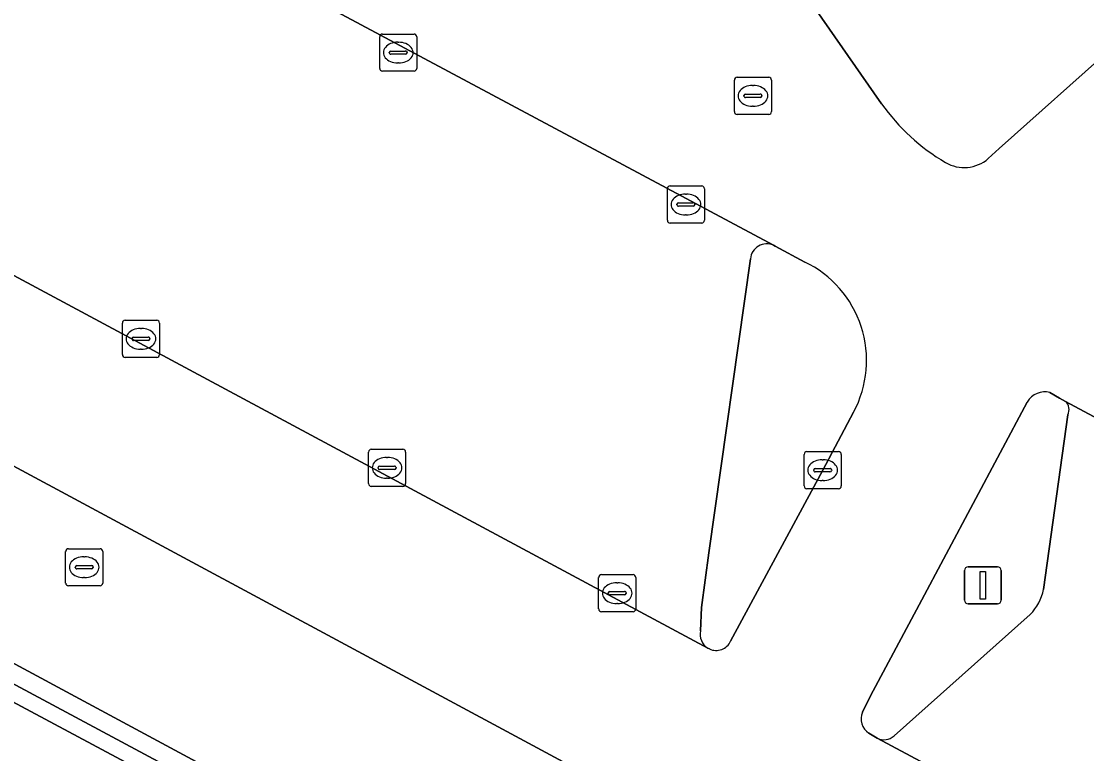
# Model space of a CAD drawing. Extents: x 159489 to 160304, y 383825 to 384531.
# Drawn here: x 159944.45 to 159973.2, y 383939.92 to 383959.68 of the extents above; entities that cross this region are included whole.
import ezdxf

# ---------------------------------------------------------------- set-up
doc = ezdxf.new("R2010")
doc.units = 0
for name, color, linetype in [('IMGEO_Groenvoorziening', 7, 'Continuous'), ('IMGEO_Haag', 7, 'Continuous'), ('IMGEO_Kolk', 7, 'Continuous'), ('IMGEO_Lichtmast', 7, 'Continuous'), ('IMGEO_Parkeervlak_open', 7, 'Continuous'), ('IMGEO_Rijbaan_lokaal_open', 7, 'Continuous'), ('IMGEO_Rioolput', 7, 'Continuous'), ('IMGEO_Verkeerseiland_open', 7, 'Continuous'), ('IMGEO_Voetpad_open', 7, 'Continuous')]:
    doc.layers.add(name, color=color, linetype=linetype)

msp = doc.modelspace()

# ---------------------------------------------------------------- linework, layer by layer
at = {"layer": 'IMGEO_Groenvoorziening'}
for points in [[(159925.288, 383951.958), (159971.242, 383927.33), (159975.189, 383925.214), (159975.409, 383925.629), (159974.018, 383926.373), (159963.426, 383932.036)], [(159971.242, 383927.33), (159925.288, 383951.958)], [(159924.885, 383951.662), (159971.045, 383926.968), (159974.998, 383924.853), (159975.189, 383925.214), (159971.242, 383927.33)], [(159958.85, 383934.496), (159942.522, 383943.284), (159930.161, 383949.886), (159929.288, 383950.352)]]:
    msp.add_lwpolyline(points, dxfattribs=at)
at = {"layer": 'IMGEO_Haag'}
for points in [[(159971.242, 383927.33), (159925.288, 383951.958)], [(159924.885, 383951.662), (159971.045, 383926.968), (159974.998, 383924.853), (159975.189, 383925.214), (159971.242, 383927.33)]]:
    msp.add_lwpolyline(points, dxfattribs=at)
at = {"layer": 'IMGEO_Kolk'}
for p, q in [((159954.124, 383958.406), (159954.124, 383959.258)), ((159954.199, 383959.332), (159955.051, 383959.332)), ((159955.125, 383959.258), (159955.125, 383958.406)), ((159954.612, 383959.112), (159954.637, 383959.112)), ((159954.383, 383958.826), (159954.383, 383958.838)), ((159954.821, 383958.789), (159954.423, 383958.789)), ((159954.426, 383958.875), (159954.824, 383958.875)), ((159954.867, 383958.838), (159954.867, 383958.826)), ((159955.051, 383958.332), (159954.199, 383958.332)), ((159954.635, 383958.552), (159954.61, 383958.552)), ((159961.886, 383954.309), (159961.886, 383955.161)), ((159961.961, 383955.235), (159962.813, 383955.235)), ((159962.887, 383955.161), (159962.887, 383954.309)), ((159962.374, 383955.015), (159962.399, 383955.015)), ((159962.145, 383954.729), (159962.145, 383954.741)), ((159962.583, 383954.692), (159962.185, 383954.692)), ((159962.188, 383954.778), (159962.586, 383954.778)), ((159962.629, 383954.741), (159962.629, 383954.729)), ((159962.397, 383954.455), (159962.372, 383954.455)), ((159962.813, 383954.235), (159961.961, 383954.235)), ((159947.181, 383950.686), (159947.181, 383951.538)), ((159947.256, 383951.612), (159948.108, 383951.612)), ((159948.182, 383951.538), (159948.182, 383950.686)), ((159947.483, 383951.155), (159947.881, 383951.155)), ((159947.669, 383951.392), (159947.694, 383951.392)), ((159947.44, 383951.106), (159947.44, 383951.118)), ((159947.878, 383951.069), (159947.48, 383951.069)), ((159947.924, 383951.118), (159947.924, 383951.106)), ((159948.108, 383950.612), (159947.256, 383950.612)), ((159947.692, 383950.832), (159947.667, 383950.832)), ((159953.822, 383947.206), (159953.822, 383948.058)), ((159953.897, 383948.132), (159954.749, 383948.132)), ((159954.823, 383948.058), (159954.823, 383947.206)), ((159965.576, 383947.143), (159965.576, 383947.995)), ((159965.651, 383948.069), (159966.503, 383948.069)), ((159966.577, 383947.995), (159966.577, 383947.143)), ((159954.124, 383947.675), (159954.522, 383947.675)), ((159954.31, 383947.912), (159954.335, 383947.912)), ((159966.064, 383947.849), (159966.089, 383947.849)), ((159954.081, 383947.626), (159954.081, 383947.638)), ((159954.519, 383947.589), (159954.121, 383947.589)), ((159954.565, 383947.638), (159954.565, 383947.626)), ((159965.835, 383947.563), (159965.835, 383947.575)), ((159966.273, 383947.526), (159965.875, 383947.526)), ((159965.878, 383947.612), (159966.276, 383947.612)), ((159966.319, 383947.575), (159966.319, 383947.563)), ((159954.749, 383947.132), (159953.897, 383947.132)), ((159954.333, 383947.352), (159954.308, 383947.352)), ((159966.087, 383947.289), (159966.062, 383947.289)), ((159966.503, 383947.069), (159965.651, 383947.069)), ((159960.032, 383943.824), (159960.032, 383944.676)), ((159960.107, 383944.75), (159960.959, 383944.75)), ((159960.52, 383944.53), (159960.545, 383944.53)), ((159961.033, 383944.676), (159961.033, 383943.824)), ((159960.291, 383944.244), (159960.291, 383944.256)), ((159960.334, 383944.293), (159960.732, 383944.293)), ((159960.775, 383944.256), (159960.775, 383944.244)), ((159960.729, 383944.207), (159960.331, 383944.207)), ((159960.543, 383943.97), (159960.518, 383943.97)), ((159960.959, 383943.75), (159960.107, 383943.75))]:
    msp.add_line(p, q, dxfattribs=at)
for points in [[(159954.124, 383958.406), (159954.124, 383959.258)], [(159954.199, 383959.332), (159955.051, 383959.332)], [(159955.125, 383959.258), (159955.125, 383958.406)], [(159955.051, 383958.332), (159954.199, 383958.332)], [(159961.886, 383954.309), (159961.886, 383955.161)], [(159961.961, 383955.235), (159962.813, 383955.235)], [(159962.887, 383955.161), (159962.887, 383954.309)], [(159962.813, 383954.235), (159961.961, 383954.235)], [(159947.181, 383950.686), (159947.181, 383951.538)], [(159947.256, 383951.612), (159948.108, 383951.612)], [(159948.182, 383951.538), (159948.182, 383950.686)], [(159948.108, 383950.612), (159947.256, 383950.612)], [(159953.822, 383947.206), (159953.822, 383948.058)], [(159953.897, 383948.132), (159954.749, 383948.132)], [(159954.823, 383948.058), (159954.823, 383947.206)], [(159965.576, 383947.143), (159965.576, 383947.995)], [(159965.651, 383948.069), (159966.503, 383948.069)], [(159966.577, 383947.995), (159966.577, 383947.143)], [(159954.749, 383947.132), (159953.897, 383947.132)], [(159966.503, 383947.069), (159965.651, 383947.069)], [(159960.032, 383943.824), (159960.032, 383944.676)], [(159960.107, 383944.75), (159960.959, 383944.75)], [(159961.033, 383944.676), (159961.033, 383943.824)], [(159960.959, 383943.75), (159960.107, 383943.75)]]:
    msp.add_lwpolyline(points, dxfattribs=at)
for centre, radius, start, end in [((159954.201, 383959.256), 0.0765, 91.552, 178.448), ((159954.201, 383959.256), 0.0765, 91.552, 178.448), ((159955.049, 383959.256), 0.0765, 1.552, 88.448), ((159955.049, 383959.256), 0.0765, 1.552, 88.448), ((159954.423, 383958.835), 0.0403, 85.8775, 175.7526), ((159954.42, 383958.825), 0.0366, 178.938, 274.7102), ((159954.824, 383958.832), 0.043, 264.8664, 352.4533), ((159954.828, 383958.837), 0.0386, 1.7309, 96.639), ((159954.201, 383958.408), 0.0765, 181.552, 268.448), ((159954.201, 383958.408), 0.0765, 181.552, 268.448), ((159955.049, 383958.408), 0.0765, 271.552, 358.448), ((159955.049, 383958.408), 0.0765, 271.552, 358.448), ((159961.963, 383955.159), 0.0765, 91.552, 178.448), ((159961.963, 383955.159), 0.0765, 91.552, 178.448), ((159962.811, 383955.159), 0.0765, 1.552, 88.448), ((159962.811, 383955.159), 0.0765, 1.552, 88.448), ((159962.185, 383954.738), 0.0403, 85.8775, 175.7526), ((159962.182, 383954.728), 0.0366, 178.938, 274.7102), ((159962.586, 383954.735), 0.043, 264.8664, 352.4533), ((159962.59, 383954.74), 0.0386, 1.7309, 96.639), ((159961.963, 383954.311), 0.0765, 181.552, 268.448), ((159961.963, 383954.311), 0.0765, 181.552, 268.448), ((159962.811, 383954.311), 0.0765, 271.552, 358.448), ((159962.811, 383954.311), 0.0765, 271.552, 358.448), ((159947.258, 383951.536), 0.0765, 91.552, 178.448), ((159947.258, 383951.536), 0.0765, 91.552, 178.448), ((159948.106, 383951.536), 0.0765, 1.552, 88.448), ((159948.106, 383951.536), 0.0765, 1.552, 88.448), ((159947.48, 383951.115), 0.0403, 85.8775, 175.7526), ((159947.885, 383951.117), 0.0386, 1.7309, 96.639), ((159947.477, 383951.105), 0.0366, 178.938, 274.7102), ((159947.881, 383951.112), 0.043, 264.8664, 352.4533), ((159947.258, 383950.688), 0.0765, 181.552, 268.448), ((159947.258, 383950.688), 0.0765, 181.552, 268.448), ((159948.106, 383950.688), 0.0765, 271.552, 358.448), ((159948.106, 383950.688), 0.0765, 271.552, 358.448), ((159953.899, 383948.056), 0.0765, 91.552, 178.448), ((159953.899, 383948.056), 0.0765, 91.552, 178.448), ((159954.747, 383948.056), 0.0765, 1.552, 88.448), ((159954.747, 383948.056), 0.0765, 1.552, 88.448), ((159965.653, 383947.993), 0.0765, 91.552, 178.448), ((159965.653, 383947.993), 0.0765, 91.552, 178.448), ((159966.501, 383947.993), 0.0765, 1.552, 88.448), ((159966.501, 383947.993), 0.0765, 1.552, 88.448), ((159954.121, 383947.635), 0.0403, 85.8775, 175.7526), ((159954.526, 383947.637), 0.0386, 1.7309, 96.639), ((159954.118, 383947.625), 0.0366, 178.938, 274.7102), ((159954.522, 383947.632), 0.043, 264.8664, 352.4533), ((159965.875, 383947.572), 0.0403, 85.8775, 175.7526), ((159965.872, 383947.562), 0.0366, 178.938, 274.7102), ((159966.276, 383947.569), 0.043, 264.8664, 352.4533), ((159966.28, 383947.574), 0.0386, 1.7309, 96.639), ((159953.899, 383947.208), 0.0765, 181.552, 268.448), ((159953.899, 383947.208), 0.0765, 181.552, 268.448), ((159954.747, 383947.208), 0.0765, 271.552, 358.448), ((159954.747, 383947.208), 0.0765, 271.552, 358.448), ((159965.653, 383947.145), 0.0765, 181.552, 268.448), ((159965.653, 383947.145), 0.0765, 181.552, 268.448), ((159966.501, 383947.145), 0.0765, 271.552, 358.448), ((159966.501, 383947.145), 0.0765, 271.552, 358.448), ((159960.109, 383944.674), 0.0765, 91.552, 178.448), ((159960.109, 383944.674), 0.0765, 91.552, 178.448), ((159960.957, 383944.674), 0.0765, 1.552, 88.448), ((159960.957, 383944.674), 0.0765, 1.552, 88.448), ((159960.331, 383944.253), 0.0403, 85.8775, 175.7526), ((159960.328, 383944.243), 0.0366, 178.938, 274.7102), ((159960.732, 383944.25), 0.043, 264.8664, 352.4533), ((159960.736, 383944.255), 0.0386, 1.7309, 96.639), ((159960.109, 383943.826), 0.0765, 181.552, 268.448), ((159960.109, 383943.826), 0.0765, 181.552, 268.448), ((159960.957, 383943.826), 0.0765, 271.552, 358.448), ((159960.957, 383943.826), 0.0765, 271.552, 358.448)]:
    msp.add_arc(centre, radius, start, end, dxfattribs=at)
for centre, major_axis, ratio, start_param, end_param in [((159954.611, 383958.832), (-0.387, 0.002), 0.722429, 4.712389, 7.853982), ((159954.636, 383958.832), (-0.39, 0.002), 0.717154, 1.570796, 4.712389), ((159962.373, 383954.735), (-0.387, 0.002), 0.722429, 4.712389, 7.853982), ((159962.398, 383954.735), (-0.39, 0.002), 0.717154, 1.570796, 4.712389), ((159947.668, 383951.112), (-0.387, 0.002), 0.722429, 4.712389, 7.853982), ((159947.693, 383951.112), (-0.39, 0.002), 0.717154, 1.570796, 4.712389), ((159954.309, 383947.632), (-0.387, 0.002), 0.722429, 4.712389, 7.853982), ((159954.334, 383947.632), (-0.39, 0.002), 0.717154, 1.570796, 4.712389), ((159966.063, 383947.569), (-0.387, 0.002), 0.722429, 4.712389, 7.853982), ((159966.088, 383947.569), (-0.39, 0.002), 0.717154, 1.570796, 4.712389), ((159960.519, 383944.25), (-0.387, 0.002), 0.722429, 4.712389, 7.853982), ((159960.544, 383944.25), (-0.39, 0.002), 0.717154, 1.570796, 4.712389)]:
    msp.add_ellipse(centre, major_axis=major_axis, ratio=ratio, start_param=start_param, end_param=end_param, dxfattribs=at)
at = {"layer": 'IMGEO_Lichtmast'}
for p, q in [((159969.904, 383944.062), (159969.904, 383944.862)), ((159969.904, 383944.862), (159969.904, 383944.062)), ((159970.004, 383944.962), (159970.794, 383944.962)), ((159970.794, 383944.962), (159970.004, 383944.962)), ((159970.894, 383944.862), (159970.894, 383944.062)), ((159970.894, 383944.062), (159970.894, 383944.862)), ((159970.794, 383943.962), (159970.004, 383943.962)), ((159970.004, 383943.962), (159970.794, 383943.962))]:
    msp.add_line(p, q, dxfattribs=at)
msp.add_lwpolyline([(159970.324, 383944.837), (159970.474, 383944.837), (159970.474, 383944.087), (159970.324, 383944.087), (159970.324, 383944.837)], dxfattribs=at)
for centre, start, end in [((159970.004, 383944.862), 90, 180), ((159970.004, 383944.862), 90, 180), ((159970.794, 383944.862), 0, 90), ((159970.794, 383944.862), 360, 90), ((159970.004, 383944.062), 180, 270), ((159970.004, 383944.062), 180, 270), ((159970.794, 383944.062), 270, 0), ((159970.794, 383944.062), 270, 0)]:
    msp.add_arc(centre, 0.1, start, end, dxfattribs=at)
at = {"layer": 'IMGEO_Parkeervlak_open'}
for points in [[(159964.75, 383953.635), (159943.014, 383965.254)], [(159938.768, 383955.761), (159962.974, 383942.771)], [(159959.469, 383934.622), (159962.614, 383937.794), (159932.438, 383954.023)], [(159962.782, 383943.233), (159962.809, 383943.866), (159963.001, 383945.34), (159964.128, 383953.271)], [(159929.288, 383950.352), (159930.161, 383949.886), (159942.522, 383943.284), (159958.85, 383934.496)], [(160029.551, 383918.934), (159972.63, 383949.425)], [(159972.695, 383949.063), (159972.037, 383944.35)], [(159971.679, 383943.677), (159968.001, 383940.402)], [(159967.55, 383940.339), (160026.953, 383908.584)]]:
    msp.add_lwpolyline(points, dxfattribs=at)
for centre, radius, start, end in [((159964.565, 383953.237), 0.438, 65.0573, 175.6158), ((159972.399, 383949.197), 0.325, 335.7297, 44.6292), ((159970.715, 383944.621), 1.349, 315.583, 348.3958), ((159963.199, 383943.136), 0.429, 166.8688, 238.2652), ((159967.73, 383940.699), 0.402, 243.4547, 312.4496)]:
    msp.add_arc(centre, radius, start, end, dxfattribs=at)
at = {"layer": 'IMGEO_Rijbaan_lokaal_open'}
for points in [[(159942.38, 383965.607), (159942.973, 383965.276), (159943.014, 383965.254), (159964.75, 383953.635), (159964.794, 383953.612), (159965.591, 383953.183)], [(159967.668, 383957.449), (159965.705, 383960.275)], [(159973.909, 383958.978), (159970.842, 383956.247), (159970.546, 383955.974)], [(159963.022, 383942.745), (159962.974, 383942.771), (159938.768, 383955.761), (159937.462, 383956.449)], [(159932.438, 383954.023), (159962.614, 383937.794)], [(159967.154, 383941.042), (159967.366, 383941.479), (159968.678, 383943.936), (159971.596, 383949.407)], [(159972.21, 383949.667), (159972.47, 383949.51), (159972.63, 383949.425), (160029.551, 383918.934)], [(159966.91, 383949.135), (159966.077, 383947.569), (159963.593, 383942.959)], [(160026.953, 383908.584), (159967.55, 383940.339), (159967.321, 383940.473)]]:
    msp.add_lwpolyline(points, dxfattribs=at)
for centre, radius, start, end in [((159972.266, 383960.727), 5.647, 215.4851, 239.3705), ((159969.893, 383956.733), 1.001, 239.7677, 310.7015), ((159964.316, 383950.529), 2.945, 331.7577, 64.3377), ((159972.079, 383949.121), 0.561, 76.501, 149.3997), ((159963.201, 383943.135), 0.429, 245.3022, 335.7879), ((159967.568, 383940.855), 0.455, 155.6504, 237.0633)]:
    msp.add_arc(centre, radius, start, end, dxfattribs=at)
at = {"layer": 'IMGEO_Rioolput'}
for p, q in [((159963.694, 383957.239), (159963.694, 383958.091)), ((159963.769, 383958.165), (159964.621, 383958.165)), ((159964.695, 383958.091), (159964.695, 383957.239)), ((159964.182, 383957.945), (159964.207, 383957.945)), ((159963.953, 383957.659), (159963.953, 383957.671)), ((159964.391, 383957.622), (159963.993, 383957.622)), ((159963.996, 383957.708), (159964.394, 383957.708)), ((159964.437, 383957.671), (159964.437, 383957.659)), ((159964.621, 383957.165), (159963.769, 383957.165)), ((159964.205, 383957.385), (159964.18, 383957.385)), ((159945.65, 383944.524), (159945.65, 383945.376)), ((159945.725, 383945.45), (159946.577, 383945.45)), ((159946.651, 383945.376), (159946.651, 383944.524)), ((159946.138, 383945.23), (159946.163, 383945.23)), ((159945.909, 383944.944), (159945.909, 383944.956)), ((159946.347, 383944.907), (159945.949, 383944.907)), ((159945.952, 383944.993), (159946.35, 383944.993)), ((159946.393, 383944.956), (159946.393, 383944.944)), ((159946.161, 383944.67), (159946.136, 383944.67)), ((159946.577, 383944.45), (159945.725, 383944.45))]:
    msp.add_line(p, q, dxfattribs=at)
for points in [[(159963.694, 383957.239), (159963.694, 383958.091)], [(159963.769, 383958.165), (159964.621, 383958.165)], [(159964.695, 383958.091), (159964.695, 383957.239)], [(159964.621, 383957.165), (159963.769, 383957.165)], [(159945.65, 383944.524), (159945.65, 383945.376)], [(159945.725, 383945.45), (159946.577, 383945.45)], [(159946.651, 383945.376), (159946.651, 383944.524)], [(159946.577, 383944.45), (159945.725, 383944.45)]]:
    msp.add_lwpolyline(points, dxfattribs=at)
for centre, radius, start, end in [((159963.771, 383958.089), 0.0765, 91.552, 178.448), ((159963.771, 383958.089), 0.0765, 91.552, 178.448), ((159964.619, 383958.089), 0.0765, 1.552, 88.448), ((159964.619, 383958.089), 0.0765, 1.552, 88.448), ((159963.993, 383957.668), 0.0403, 85.8775, 175.7526), ((159963.99, 383957.658), 0.0366, 178.938, 274.7102), ((159964.394, 383957.665), 0.043, 264.8664, 352.4533), ((159964.398, 383957.67), 0.0386, 1.7309, 96.639), ((159963.771, 383957.241), 0.0765, 181.552, 268.448), ((159963.771, 383957.241), 0.0765, 181.552, 268.448), ((159964.619, 383957.241), 0.0765, 271.552, 358.448), ((159964.619, 383957.241), 0.0765, 271.552, 358.448), ((159945.727, 383945.374), 0.0765, 91.552, 178.448), ((159945.727, 383945.374), 0.0765, 91.552, 178.448), ((159946.575, 383945.374), 0.0765, 1.552, 88.448), ((159946.575, 383945.374), 0.0765, 1.552, 88.448), ((159945.949, 383944.953), 0.0403, 85.8775, 175.7526), ((159945.946, 383944.943), 0.0366, 178.938, 274.7102), ((159946.35, 383944.95), 0.043, 264.8664, 352.4533), ((159946.354, 383944.955), 0.0386, 1.7309, 96.639), ((159945.727, 383944.526), 0.0765, 181.552, 268.448), ((159945.727, 383944.526), 0.0765, 181.552, 268.448), ((159946.575, 383944.526), 0.0765, 271.552, 358.448), ((159946.575, 383944.526), 0.0765, 271.552, 358.448)]:
    msp.add_arc(centre, radius, start, end, dxfattribs=at)
for centre, major_axis, ratio, start_param, end_param in [((159964.181, 383957.665), (-0.387, 0.002), 0.722429, 4.712389, 7.853982), ((159964.206, 383957.665), (-0.39, 0.002), 0.717154, 1.570796, 4.712389), ((159946.137, 383944.95), (-0.387, 0.002), 0.722429, 4.712389, 7.853982), ((159946.162, 383944.95), (-0.39, 0.002), 0.717154, 1.570796, 4.712389)]:
    msp.add_ellipse(centre, major_axis=major_axis, ratio=ratio, start_param=start_param, end_param=end_param, dxfattribs=at)
at = {"layer": 'IMGEO_Verkeerseiland_open'}
for points in [[(159965.705, 383960.275), (159967.668, 383957.449)], [(159970.546, 383955.974), (159970.842, 383956.247), (159973.909, 383958.978)], [(159965.591, 383953.183), (159964.794, 383953.612), (159964.75, 383953.635)], [(159964.128, 383953.271), (159963.001, 383945.34), (159962.809, 383943.866), (159962.782, 383943.233)], [(159971.596, 383949.407), (159968.678, 383943.936), (159967.366, 383941.479), (159967.154, 383941.042)], [(159972.63, 383949.425), (159972.47, 383949.51), (159972.21, 383949.667)], [(159963.593, 383942.959), (159966.077, 383947.569), (159966.91, 383949.135)], [(159972.037, 383944.35), (159972.695, 383949.063)], [(159968.001, 383940.402), (159971.679, 383943.677)], [(159962.974, 383942.771), (159963.022, 383942.745)], [(159967.321, 383940.473), (159967.55, 383940.339)]]:
    msp.add_lwpolyline(points, dxfattribs=at)
for centre, radius, start, end in [((159972.266, 383960.727), 5.647, 215.4851, 239.3705), ((159969.893, 383956.733), 1.001, 239.7677, 310.7015), ((159964.565, 383953.237), 0.438, 65.0573, 175.6158), ((159964.316, 383950.529), 2.945, 331.7577, 64.3377), ((159972.079, 383949.121), 0.561, 76.501, 149.3997), ((159972.399, 383949.197), 0.325, 335.7297, 44.6292), ((159970.715, 383944.621), 1.349, 315.583, 348.3958), ((159963.199, 383943.136), 0.429, 166.8688, 238.2652), ((159963.201, 383943.135), 0.429, 245.3022, 335.7879), ((159967.568, 383940.855), 0.455, 155.6504, 237.0633), ((159967.73, 383940.699), 0.402, 243.4547, 312.4496)]:
    msp.add_arc(centre, radius, start, end, dxfattribs=at)
at = {"layer": 'IMGEO_Voetpad_open'}
msp.add_lwpolyline([(160107.721, 383853.85), (160100.654, 383857.631), (160034.758, 383892.883), (160033.172, 383893.732), (159976.588, 383924.003), (159974.998, 383924.853), (159971.045, 383926.968), (159924.885, 383951.662)], dxfattribs=at)

doc.saveas('drawing.dxf')
